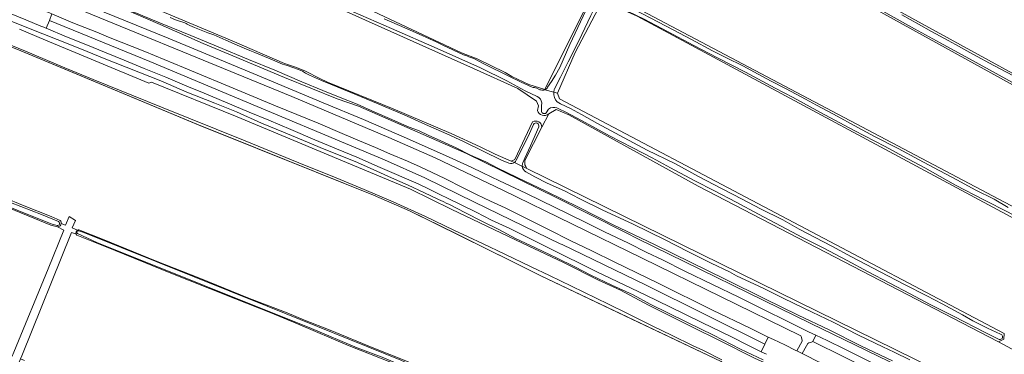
# Model space of a CAD drawing. Header units: metres. Extents: x 149984 to 156489, y 469398 to 478068.
# Tile 356 of 656: x 152446 to 152851, y 473107 to 473244. Entities that reach past the tile are written whole.
import ezdxf

# ---------------------------------------------------------------- set-up
doc = ezdxf.new("R2010")
doc.units = ezdxf.units.M
doc.header["$LTSCALE"] = 0.75
for name, color, linetype, lineweight in [('B-WE-GK-BESCHOEIING-G', 252, 'GK-BESCHOEIING-SO', 18), ('B-WE-GR-GRAS-GV', 252, 'Continuous', 13), ('B-WE-OG-TERREIN_ERF-GV', 252, 'Continuous', 18), ('B-WE-OG-TERREIN_OEVER-GV', 252, 'Continuous', 18), ('B-WE-OG-WATER-GV', 252, 'Continuous', 18), ('B-WE-OG-WATER_SLOOT-GV', 252, 'Continuous', 18), ('B-WE-OG-WEG-GV', 252, 'Continuous', 18), ('B-WE-VH-GESLOTENVERHARDING_ASFALT-GV', 252, 'Continuous', 18), ('B-WE-VH-GESLOTENVERHARDING_BETON-GV', 252, 'Continuous', 18)]:
    doc.layers.add(name, color=color, linetype=linetype, lineweight=lineweight)
doc.linetypes.add('GK-BESCHOEIING-SO', pattern='A,18,-3,[1,NLCS.SHX,S=0.6,R=0,X=0,Y=0],-3', length=24)

msp = doc.modelspace()

# ---------------------------------------------------------------- linework, layer by layer
at = {"layer": 'B-WE-GK-BESCHOEIING-G', "flags": 128}
msp.add_lwpolyline([(152242.726, 473311.329), (152278.641, 473297.508), (152300.284, 473289.179), (152330.599, 473277.177), (152363.538, 473264.135), (152409.901, 473245.779), (152446.733, 473231.174), (152468.787, 473221.985), (152519.095, 473201.023), (152543.369, 473191.262), (152591.663, 473171.879), (152606.481, 473165.484), (152649.017, 473144.529), (152660.296, 473138.966), (152697.994, 473121.026), (152734.701, 473103.558), (152737.664, 473100.75), (152742.032, 473099.814), (152748.964, 473096.06)], dxfattribs=at)
at = {"layer": 'B-WE-GR-GRAS-GV', "flags": 128}
for points in [[(152503.555, 473338.185), (152489.562, 473312.177), (152485.984, 473305.527), (152481.596, 473297.372), (152486.798, 473292.734), (152587.085, 473249.484), (152627.923, 473230.317), (152634.298, 473227.878), (152645.846, 473222.299), (152648.667, 473220.58), (152655.579, 473217.336), (152662.18, 473215.23), (152678.798, 473248.466)], [(152748.964, 473096.06), (152742.032, 473099.814), (152737.664, 473100.75), (152734.701, 473103.558), (152660.296, 473138.966), (152625.823, 473155.969), (152606.481, 473165.484), (152591.663, 473171.879), (152520.325, 473200.511), (152445.661, 473231.621), (152300.284, 473289.179), (152242.726, 473311.329), (152240.542, 473310.861), (152238.67, 473309.925), (152212.96, 473263.539)], [(152903.323, 473188.576), (152902.794, 473190.693), (152715.153, 473294.029), (152709.581, 473297.098), (152708.457, 473297.717), (152706.093, 473298.042), (152702.189, 473289.827), (152695.624, 473276.426), (152688.266, 473261.645), (152686.541, 473257.69)], [(152716.989, 473297.269), (152876.09, 473210.084), (152901.357, 473194.871), (152904.191, 473194.235), (152905.988, 473195.929), (152923.921, 473233.385), (152923.815, 473236.031), (152922.334, 473238.148), (152916.823, 473241.281), (152912.054, 473243.993)], [(152464.477, 473264.251), (152533.533, 473235.279), (152555.08, 473225.995), (152560.077, 473224.352), (152563.732, 473222.861), (152569.626, 473219.728), (152572.831, 473218.347), (152599.78, 473207.348), (152623.68, 473197.25), (152635.593, 473191.772), (152641.708, 473188.669), (152648.363, 473185.802), (152649.818, 473186.464), (152657.098, 473201.973)], [(152440.884, 473106.748), (152443.143, 473105.82), (152443.812, 473107.364), (152457.884, 473141.588), (152464.312, 473157.539), (152461.805, 473158.828), (152458.956, 473159.563), (152395.562, 473185.508), (152321.038, 473215.357), (152260.486, 473239.393), (152211.523, 473258.898), (152210.517, 473258.195)], [(152686.611, 473255.786), (152689.672, 473254.325), (152870.943, 473158.634), (152869.834, 473156.527), (152869.628, 473156.137), (152868.582, 473155.019), (152873.364, 473152.454)], [(152882.998, 473146.407), (152881.675, 473147.995), (152873.364, 473152.454), (152868.582, 473155.019), (152700.19, 473245.358), (152690.249, 473249.727), (152685.565, 473251.223), (152674.717, 473230.525), (152667.363, 473213.744), (152668.182, 473211.456), (152851.04, 473115.037), (152850.99, 473112.753), (152848.679, 473111.621), (152854.07, 473108.827)], [(152659.139, 473206.654), (152659.631, 473208.543), (152658.681, 473210.541), (152651.086, 473215.724), (152632.906, 473223.905), (152579.182, 473247.903)], [(152663.777, 473205.252), (152660.958, 473199.76), (152653.954, 473186.118)], [(152654.789, 473182.857), (152838.067, 473092.951), (152847.199, 473088.471), (152854.277, 473084.999), (152863.802, 473103.784), (152855.159, 473108.263), (152854.07, 473108.827), (152848.679, 473111.621), (152725.254, 473175.585), (152672.111, 473204.855), (152666.836, 473207.069), (152663.777, 473205.252)], [(152660.958, 473199.76), (152663.777, 473205.252)], [(152430.633, 473174.608), (152448.044, 473167.467), (152459.176, 473163.135), (152462.89, 473161.484)], [(152463.32, 473160.279), (152465.099, 473159.567), (152466.514, 473163.074), (152469.193, 473161.527), (152467.838, 473158.468), (152470.059, 473157.578)], [(152469.492, 473155.807), (152467.589, 473156.567), (152447.099, 473105.886), (152446.594, 473104.706), (152448.212, 473104.047)], [(152470.499, 473157.701), (152481.013, 473153.593), (152502.051, 473144.978), (152520.618, 473137.645), (152540.028, 473129.795), (152556.254, 473123.579), (152563.344, 473120.551), (152573.888, 473116.496), (152591.9, 473109.099), (152604.96, 473103.913), (152621.014, 473096.612), (152636.424, 473089.412), (152653.408, 473081.523), (152667.066, 473075.106), (152683.021, 473067.627), (152699.175, 473060.076), (152716.343, 473051.839), (152723.661, 473048.36)], [(152723.458, 473044.728), (152722.979, 473045.481), (152708.848, 473051.906), (152671.068, 473070.365), (152630.575, 473089.31), (152611.317, 473098.029), (152599.082, 473103.224), (152581.721, 473110.072), (152560.449, 473119.065), (152549.178, 473123.713), (152534.965, 473129.375), (152524.303, 473133.6), (152508.385, 473139.914), (152497.248, 473144.368), (152485.438, 473149.141), (152469.698, 473155.528)]]:
    msp.add_lwpolyline(points, dxfattribs=at)
at = {"layer": 'B-WE-GR-GRAS-GV'}
for points in [[(152663.777, 473205.252, -0.5314529), (152659.139, 473206.654)], [(152657.098, 473201.973, -0.5850513), (152660.958, 473199.76)], [(152653.954, 473186.118, 0.2234431), (152654.789, 473182.857)], [(152462.89, 473161.484, -0.2128812), (152463.32, 473160.279)], [(152470.059, 473157.578, -0.0892837), (152470.499, 473157.701)], [(152469.698, 473155.528, -0.06624), (152469.492, 473155.807)]]:
    msp.add_lwpolyline(points, format="xyb", dxfattribs=at)
at = {"layer": 'B-WE-OG-TERREIN_ERF-GV'}
for points in [[(152463.32, 473160.279, -0.3829617), (152461.805, 473158.828)], [(152469.492, 473155.807, -0.4288998), (152470.059, 473157.578)]]:
    msp.add_lwpolyline(points, format="xyb", dxfattribs=at)
at = {"layer": 'B-WE-OG-TERREIN_ERF-GV', "flags": 128}
for points in [[(152470.059, 473157.578), (152467.838, 473158.468), (152469.193, 473161.527), (152466.514, 473163.074), (152465.099, 473159.567), (152463.32, 473160.279)], [(152632.49, 472862.98), (152632.894, 472864.441), (152612.914, 472872.589), (152606.44, 472884.309), (152603.882, 472891.235), (152606.775, 472899.043), (152602.275, 472901.344), (152605.979, 472909.017), (152507.018, 472944.495), (152410.398, 472979.638), (152401.429, 472982.575), (152398.651, 472988.211), (152399.603, 472992.576), (152416.828, 473033.613), (152418.088, 473035.886), (152446.594, 473104.706), (152447.099, 473105.886), (152467.589, 473156.567), (152469.492, 473155.807)], [(152461.805, 473158.828), (152464.312, 473157.539), (152457.884, 473141.588), (152443.812, 473107.364)]]:
    msp.add_lwpolyline(points, dxfattribs=at)
at = {"layer": 'B-WE-OG-TERREIN_OEVER-GV', "flags": 128}
for points in [[(152240.989, 473312.132), (152242.726, 473311.329), (152300.284, 473289.179), (152445.661, 473231.621), (152520.325, 473200.511), (152591.663, 473171.879), (152606.481, 473165.484), (152625.823, 473155.969), (152660.296, 473138.966), (152734.701, 473103.558), (152737.664, 473100.75), (152742.032, 473099.814), (152748.964, 473096.06)], [(152751.99, 473104.28), (152742.67, 473108.66), (152731.5, 473114.42), (152720.51, 473119.71), (152705.51, 473127.09), (152698.52, 473130.97), (152689.69, 473134.92), (152681.14, 473139.1), (152674.46, 473142.47), (152666.93, 473146.19), (152658.33, 473150.31), (152650.14, 473154.16), (152643.32, 473157.82), (152636.23, 473161.21), (152629.49, 473164.59), (152622.69, 473168.17), (152621.9, 473168.5), (152620.43, 473169.23), (152618.39, 473170.14), (152612.48, 473172.99), (152605.98, 473175.96), (152599.11, 473178.99), (152593.06, 473181.7), (152585.07, 473185.23), (152578.07, 473188.13), (152571.49, 473190.79), (152564.56, 473193.67), (152554.65, 473197.74), (152545.71, 473201.45), (152535.34, 473206.04), (152526.48, 473209.71), (152514.98, 473214.23), (152504.31, 473218.78), (152481.02, 473227.95), (152471.64, 473231.87), (152461.63, 473235.83), (152455.72, 473238.07), (152305.72, 473297.96)], [(152662.239, 473215.2), (152662.174, 473215.219), (152662.18, 473215.23), (152655.579, 473217.336), (152648.667, 473220.58), (152645.846, 473222.299), (152634.298, 473227.878), (152627.923, 473230.317), (152587.085, 473249.484), (152486.798, 473292.734), (152481.596, 473297.372), (152480.904, 473296.281)], [(152715.153, 473294.029), (152902.794, 473190.693), (152903.323, 473188.576), (152903.756, 473189.771)], [(152903.16, 473190.725), (152896.222, 473194.953), (152891.87, 473197.357), (152884.55, 473201.202), (152873.657, 473207.288), (152865.387, 473212.079), (152855.723, 473217.493), (152844.981, 473223.313), (152836.565, 473227.981), (152824.772, 473234.473), (152814.153, 473240.195), (152804.538, 473245.475), (152794.607, 473251.113), (152784.359, 473256.721), (152772.431, 473263.425), (152756.068, 473272.417), (152745.789, 473278.158), (152733.941, 473284.516), (152722.081, 473291.025), (152715.795, 473294.41)], [(152905.438, 473194.411), (152905.988, 473195.929), (152904.191, 473194.235), (152901.357, 473194.871), (152876.09, 473210.084), (152716.989, 473297.269)], [(152478.878, 473293.086), (152478.047, 473291.776), (152478.314, 473290.979), (152537.458, 473265.811), (152579.182, 473247.903), (152632.906, 473223.905), (152651.086, 473215.724), (152658.681, 473210.541), (152659.631, 473208.543), (152659.139, 473206.654)], [(152649.645, 473185.233), (152648.363, 473185.802), (152641.708, 473188.669), (152635.593, 473191.772), (152623.68, 473197.25), (152599.78, 473207.348), (152572.831, 473218.347), (152569.626, 473219.728), (152563.732, 473222.861), (152560.077, 473224.352), (152555.08, 473225.995), (152533.533, 473235.279), (152464.477, 473264.251), (152464.08, 473265.839), (152475.403, 473286.946)], [(152461.608, 473159.38), (152459.605, 473159.957), (152447.499, 473164.761), (152420.325, 473175.81), (152404.824, 473182.028), (152386.799, 473189.5), (152367.635, 473197.461), (152340.033, 473208.267), (152325.201, 473214.209), (152295.601, 473225.958), (152272.394, 473235.394), (152259.019, 473240.333), (152241.633, 473247.342), (152221.998, 473255.435), (152214.646, 473258.274), (152211.21, 473259.726), (152210.517, 473258.195), (152211.523, 473258.898), (152260.486, 473239.393), (152321.038, 473215.357), (152395.562, 473185.508), (152458.956, 473159.563), (152461.805, 473158.828)], [(152458.652, 473260.225), (152486.84, 473249.289), (152503.949, 473242.015), (152521.725, 473234.201), (152533.857, 473229.118), (152555.103, 473220.164), (152576.717, 473211.472), (152585.582, 473208.487), (152629.979, 473188.941), (152667.09, 473170.792), (152695.587, 473156.367), (152700.43, 473154.01), (152771.54, 473119.14), (152835.74, 473088.1)], [(152684.944, 473251.601), (152685.565, 473251.223), (152690.249, 473249.727), (152700.19, 473245.358), (152868.582, 473155.019), (152869.628, 473156.137), (152869.834, 473156.527), (152870.943, 473158.634), (152689.672, 473254.325), (152686.611, 473255.786), (152685.503, 473256.314)], [(152686.131, 473255.034), (152688.68, 473253.544), (152698.348, 473248.407), (152705.795, 473244.615), (152714.967, 473239.755), (152722.539, 473235.751), (152731.171, 473231.094), (152736.91, 473228.261), (152743.561, 473224.949), (152749.839, 473221.596), (152755.25, 473218.734), (152761.442, 473215.567), (152769.372, 473211.345), (152773.899, 473208.853), (152780.924, 473205.082), (152790.936, 473199.639), (152798.067, 473195.815), (152807.487, 473190.998), (152816.126, 473186.355), (152821.953, 473183.194), (152831.847, 473178.021), (152839.157, 473174.098), (152846.94, 473170.197), (152852.753, 473166.883)], [(152663.321, 473216.17), (152664.927, 473218.593), (152666.551, 473221.137), (152668.409, 473224.357), (152672.466, 473233.691), (152676.812, 473243.02), (152679.998, 473249.749)], [(152665.845, 473214.175), (152667.363, 473213.744), (152674.717, 473230.525), (152685.565, 473251.223), (152684.944, 473251.601)], [(152683.446, 473250.361), (152681.027, 473245.702), (152676.161, 473235.305), (152671.803, 473226.631), (152668.643, 473220.33), (152666.195, 473215.576)], [(152868.363, 473156.252), (152863.339, 473158.903), (152852.976, 473164.783), (152842.696, 473169.904), (152831.034, 473175.992), (152818.466, 473183.092), (152809.361, 473187.96), (152802.146, 473191.804), (152789.404, 473198.422), (152775.515, 473205.833), (152764.24, 473212.039), (152756.887, 473215.795), (152744.692, 473222.429), (152733.221, 473228.262), (152723.409, 473233.281), (152712.682, 473239.072), (152703.051, 473244.18), (152692.741, 473249.045), (152688.105, 473251.37)], [(152805.123, 473103.827), (152792.171, 473110.07), (152779.149, 473116.53), (152766.372, 473122.676), (152752.692, 473129.351), (152736.305, 473137.377), (152722.289, 473144.296), (152707.259, 473151.625), (152690.228, 473159.719), (152675.96, 473167.015), (152662.574, 473173.474), (152650.742, 473179.126), (152642.618, 473183.163), (152637.862, 473185.618), (152631.652, 473188.364), (152625.759, 473191.258), (152619.389, 473194.204), (152614.25, 473196.506), (152610.451, 473198.279), (152605.731, 473200.098), (152599.271, 473202.91), (152592.222, 473206.018), (152584.99, 473209.186), (152577.977, 473211.981), (152570.906, 473214.875), (152562.213, 473218.467), (152551.145, 473223.201), (152540.249, 473227.539), (152527.891, 473232.726), (152516.637, 473237.373), (152504.751, 473242.269), (152491.29, 473247.799)], [(152659.062, 473212.35), (152654.126, 473214.765), (152646.576, 473218.762), (152635.705, 473224.129), (152617.949, 473232.045), (152599.054, 473240.322), (152583.315, 473247.177)], [(152678.798, 473248.466), (152662.18, 473215.23), (152662.174, 473215.219), (152662.239, 473215.2)], [(152809.045, 473245.885), (152815.819, 473242.1), (152821.18, 473239.145), (152828.01, 473235.331), (152831.087, 473233.683), (152838.238, 473229.796), (152846.818, 473225.06), (152854.959, 473220.862)], [(152508.167, 473244.863), (152510.303, 473243.87), (152514.071, 473242.627), (152514.669, 473242.332), (152515.121, 473242.129), (152515.619, 473241.853), (152516.218, 473241.491), (152518.077, 473240.664), (152523.603, 473238.597), (152526.027, 473237.678), (152530.992, 473235.513), (152535.7, 473233.421), (152538.556, 473232.212), (152540.799, 473231.27), (152542.902, 473230.437), (152548.566, 473228.117), (152552.063, 473226.639), (152554.303, 473225.673), (152556.266, 473225.056), (152558.556, 473224.334), (152560.936, 473223.509), (152562.454, 473222.761), (152563.819, 473221.923), (152565.401, 473221.109), (152570.299, 473219.017), (152577.01, 473216.265), (152584.679, 473213.129), (152592.992, 473209.656), (152601.708, 473206.018), (152605.6, 473204.298), (152613.147, 473200.91), (152621.881, 473197.102), (152628.686, 473193.913), (152636.805, 473189.956), (152644.333, 473186.253), (152647.439, 473184.971)], [(152596.097, 473244.284), (152607.822, 473239.153), (152617.496, 473234.858), (152620.164, 473233.499), (152628.691, 473229.528), (152630.059, 473229.121), (152630.955, 473228.744), (152632.946, 473227.998), (152637.369, 473225.63), (152647.409, 473220.791)], [(152734.925, 473104.243), (152727.477, 473108.09), (152722.901, 473110.22), (152714.606, 473114.265), (152706.317, 473118.189), (152696.196, 473123.237), (152688.383, 473127.154), (152673.134, 473134.547), (152664.095, 473138.913), (152656.547, 473142.498), (152645.669, 473147.626), (152636.556, 473152.02), (152624.735, 473157.529), (152613.04, 473163.103), (152599.868, 473169.212), (152587.829, 473174.213), (152574.666, 473179.631), (152564.058, 473183.94), (152538.258, 473194.471), (152504.476, 473208.082), (152476.455, 473219.436), (152464.843, 473224.216), (152448.666, 473230.964), (152430.406, 473238.383)], [(152446.178, 473239.98), (152456.875, 473235.468), (152499.371, 473217.931), (152500.426, 473218.258), (152535.719, 473204.105), (152580.653, 473185.258), (152606.922, 473174.379), (152623.622, 473166.193), (152653.02, 473152.112), (152669.866, 473144.217), (152684.201, 473136.94), (152693.225, 473132.829), (152704.758, 473126.68), (152723.132, 473117.511), (152733.793, 473112.308), (152748.455, 473104.959)], [(152647.409, 473220.791), (152652.438, 473218.313), (152656.975, 473216.168), (152657.391, 473216.14), (152657.593, 473216.141), (152657.911, 473216.141), (152658.361, 473216.021), (152658.835, 473215.849), (152660.096, 473215.193), (152660.535, 473215.067)], [(152663.777, 473205.252), (152666.836, 473207.069), (152672.111, 473204.855), (152725.254, 473175.585), (152848.679, 473111.621), (152850.99, 473112.753), (152851.04, 473115.037), (152668.182, 473211.456), (152667.363, 473213.744), (152665.845, 473214.175)], [(152660.76, 473206.475), (152660.837, 473208.496), (152660.892, 473209.83)], [(152667.271, 473210.144), (152668.593, 473209.439), (152672.747, 473207.42), (152677.275, 473204.95), (152683.774, 473201.287), (152694.837, 473195.416), (152704.198, 473190.418), (152715.611, 473184.891), (152725.389, 473179.521), (152735.136, 473174.544), (152743.366, 473170.214), (152750.89, 473166.334), (152759.988, 473161.699), (152766.721, 473157.964), (152780.178, 473150.946), (152788.335, 473146.594), (152800.084, 473140.426), (152810.146, 473135.18), (152819.222, 473130.502), (152825.509, 473127.232), (152833.87, 473122.735), (152838.179, 473120.235), (152844.276, 473117.33), (152849.606, 473114.864)], [(152663.629, 473207.174), (152662.714, 473205.647)], [(152848.774, 473112.754), (152843.517, 473115.318), (152830.302, 473122.255), (152820.434, 473127.172), (152812.411, 473131.382), (152804.104, 473135.776), (152795.149, 473140.452), (152786.529, 473145.088), (152776.638, 473150.213), (152768.135, 473154.543), (152759.423, 473159.174), (152750.053, 473164.097), (152740.815, 473168.963), (152731.964, 473173.709), (152723.849, 473177.786), (152713.888, 473183.124), (152706.309, 473187.156), (152698.407, 473191.343), (152688.799, 473196.295), (152677.249, 473202.513), (152670.803, 473206.011), (152667.953, 473207.391)], [(152657.098, 473201.973), (152649.818, 473186.464), (152648.363, 473185.802)], [(152650.452, 473186.222), (152655.261, 473195.924), (152657.466, 473200.951)], [(152659.669, 473199.96), (152656.256, 473192.182), (152654.005, 473187.024), (152653.141, 473185.156)], [(152653.954, 473186.118), (152660.958, 473199.76)], [(152648.363, 473185.802), (152649.645, 473185.233)], [(152838.067, 473092.951), (152654.789, 473182.857), (152652.893, 473183.787)], [(152652.893, 473183.787), (152654.789, 473182.857)], [(152654.393, 473181.412), (152658.102, 473179.372), (152663.105, 473176.824), (152670.2, 473173.665), (152676.638, 473170.421), (152685.804, 473165.819), (152698.476, 473159.925), (152711.645, 473153.577), (152721.042, 473148.746), (152730.552, 473143.956), (152738.067, 473140.456), (152741.027, 473138.749), (152743.112, 473137.768), (152748.059, 473135.549), (152752.496, 473133.445), (152759.954, 473129.769), (152764.677, 473127.354), (152772.129, 473123.832), (152780.721, 473119.698), (152791.21, 473114.463), (152801.146, 473109.647), (152805.832, 473107.398), (152812.248, 473104.301)], [(152462.89, 473161.484), (152459.176, 473163.135), (152448.044, 473167.467), (152430.633, 473174.608)], [(152437.197, 473170.933), (152442.399, 473168.93), (152455.188, 473163.929), (152462.225, 473161.06)], [(152595.916, 473105.12), (152585.054, 473109.181), (152566.191, 473117.191), (152477.971, 473152.421), (152469.958, 473156.101)], [(152470.496, 473157.225), (152472.627, 473156.548), (152547.987, 473126.332), (152602.894, 473104.182), (152661.388, 473077.353), (152722.69, 473048.339), (152723.635, 473047.895)], [(152723.635, 473047.895), (152723.661, 473048.36), (152716.343, 473051.839), (152699.175, 473060.076), (152683.021, 473067.627), (152667.066, 473075.106), (152653.408, 473081.523), (152636.424, 473089.412), (152621.014, 473096.612), (152604.96, 473103.913), (152591.9, 473109.099), (152573.888, 473116.496), (152563.344, 473120.551), (152556.254, 473123.579), (152540.028, 473129.795), (152520.618, 473137.645), (152502.051, 473144.978), (152481.013, 473153.593), (152470.499, 473157.701)], [(152469.698, 473155.528), (152485.438, 473149.141), (152497.248, 473144.368), (152508.385, 473139.914), (152524.303, 473133.6), (152534.965, 473129.375), (152549.178, 473123.713), (152560.449, 473119.065), (152581.721, 473110.072), (152599.082, 473103.224)]]:
    msp.add_lwpolyline(points, dxfattribs=at)
at = {"layer": 'B-WE-OG-TERREIN_OEVER-GV'}
for points in [[(152660.535, 473215.067, 0.1787283), (152662.239, 473215.2)], [(152662.239, 473215.2, 0.1508903), (152663.321, 473216.17)], [(152665.845, 473214.175, 0.2236028), (152667.271, 473210.144)], [(152666.195, 473215.576, 0.0720536), (152665.845, 473214.175)], [(152660.892, 473209.83, 0.2777149), (152659.062, 473212.35)], [(152659.139, 473206.654, 0.5314529), (152663.777, 473205.252)], [(152662.714, 473205.647, -0.5968428), (152660.76, 473206.475)], [(152664.534, 473207.684, 0.1403872), (152663.629, 473207.174)], [(152667.953, 473207.391, 0.1758696), (152664.534, 473207.684)], [(152660.958, 473199.76, 0.5850513), (152657.098, 473201.973)], [(152657.466, 473200.951, -0.9011325), (152659.669, 473199.96)], [(152647.439, 473184.971, 0.2517212), (152649.645, 473185.233)], [(152649.645, 473185.233, 0.1386805), (152650.452, 473186.222)], [(152653.141, 473185.156, 0.1206081), (152652.893, 473183.787)], [(152654.789, 473182.857, -0.2234431), (152653.954, 473186.118)], [(152652.893, 473183.787, 0.2561901), (152654.393, 473181.412)], [(152462.225, 473161.06, -0.7867532), (152461.608, 473159.38)], [(152461.805, 473158.828, 0.3829617), (152463.32, 473160.279)], [(152463.32, 473160.279, 0.2128812), (152462.89, 473161.484)], [(152470.059, 473157.578, 0.4288998), (152469.492, 473155.807)], [(152469.958, 473156.101, -0.8916632), (152470.496, 473157.225)], [(152470.499, 473157.701, 0.0892837), (152470.059, 473157.578)], [(152469.492, 473155.807, 0.06624), (152469.698, 473155.528)], [(152849.606, 473114.864, -1.1079011), (152848.774, 473112.754)]]:
    msp.add_lwpolyline(points, format="xyb", dxfattribs=at)
at = {"layer": 'B-WE-OG-WATER-GV', "flags": 128}
for points in [[(152430.406, 473238.383), (152448.666, 473230.964), (152464.843, 473224.216), (152476.455, 473219.436), (152504.476, 473208.082), (152538.258, 473194.471), (152564.058, 473183.94), (152574.666, 473179.631), (152587.829, 473174.213), (152599.868, 473169.212), (152613.04, 473163.103), (152624.735, 473157.529), (152636.556, 473152.02), (152645.669, 473147.626), (152656.547, 473142.498), (152664.095, 473138.913), (152673.134, 473134.547), (152688.383, 473127.154), (152696.196, 473123.237), (152706.317, 473118.189), (152714.606, 473114.265), (152722.901, 473110.22), (152727.477, 473108.09), (152734.925, 473104.243)], [(152750.513, 473095.264), (152753.925, 473093.566), (152755.235, 473093.93), (152756.97, 473095.31), (152758.38, 473097.85), (152758.399, 473098.404), (152753.585, 473102.594), (152748.455, 473104.959), (152733.793, 473112.308), (152723.132, 473117.511), (152704.758, 473126.68), (152693.225, 473132.829), (152684.201, 473136.94), (152669.866, 473144.217), (152653.02, 473152.112), (152623.622, 473166.193), (152606.922, 473174.379), (152580.653, 473185.258), (152535.719, 473204.105), (152500.426, 473218.258), (152499.371, 473217.931), (152456.875, 473235.468), (152446.178, 473239.98)]]:
    msp.add_lwpolyline(points, dxfattribs=at)
at = {"layer": 'B-WE-OG-WATER_SLOOT-GV', "flags": 128}
for points in [[(152715.795, 473294.41), (152722.081, 473291.025), (152733.941, 473284.516), (152745.789, 473278.158), (152756.068, 473272.417), (152772.431, 473263.425), (152784.359, 473256.721), (152794.607, 473251.113), (152804.538, 473245.475), (152814.153, 473240.195), (152824.772, 473234.473), (152836.565, 473227.981), (152844.981, 473223.313), (152855.723, 473217.493), (152865.387, 473212.079), (152873.657, 473207.288), (152884.55, 473201.202), (152891.87, 473197.357), (152896.222, 473194.953), (152903.16, 473190.725)], [(152852.753, 473166.883), (152846.94, 473170.197), (152839.157, 473174.098), (152831.847, 473178.021), (152821.953, 473183.194), (152816.126, 473186.355), (152807.487, 473190.998), (152798.067, 473195.815), (152790.936, 473199.639), (152780.924, 473205.082), (152773.899, 473208.853), (152769.372, 473211.345), (152761.442, 473215.567), (152755.25, 473218.734), (152749.839, 473221.596), (152743.561, 473224.949), (152736.91, 473228.261), (152731.171, 473231.094), (152722.539, 473235.751), (152714.967, 473239.755), (152705.795, 473244.615), (152698.348, 473248.407), (152688.68, 473253.544), (152686.131, 473255.034)], [(152679.998, 473249.749), (152676.812, 473243.02), (152672.466, 473233.691), (152668.409, 473224.357), (152666.551, 473221.137), (152664.927, 473218.593), (152663.321, 473216.17)], [(152666.195, 473215.576), (152668.643, 473220.33), (152671.803, 473226.631), (152676.161, 473235.305), (152681.027, 473245.702), (152683.446, 473250.361)], [(152688.105, 473251.37), (152692.741, 473249.045), (152703.051, 473244.18), (152712.682, 473239.072), (152723.409, 473233.281), (152733.221, 473228.262), (152744.692, 473222.429), (152756.887, 473215.795), (152764.24, 473212.039), (152775.515, 473205.833), (152789.404, 473198.422), (152802.146, 473191.804), (152809.361, 473187.96), (152818.466, 473183.092), (152831.034, 473175.992), (152842.696, 473169.904), (152852.976, 473164.783), (152863.339, 473158.903), (152868.363, 473156.252)], [(152491.29, 473247.799), (152504.751, 473242.269), (152516.637, 473237.373), (152527.891, 473232.726), (152540.249, 473227.539), (152551.145, 473223.201), (152562.213, 473218.467), (152570.906, 473214.875), (152577.977, 473211.981), (152584.99, 473209.186), (152592.222, 473206.018), (152599.271, 473202.91), (152605.731, 473200.098), (152610.451, 473198.279), (152614.25, 473196.506), (152619.389, 473194.204), (152625.759, 473191.258), (152631.652, 473188.364), (152637.862, 473185.618), (152642.618, 473183.163), (152650.742, 473179.126), (152662.574, 473173.474), (152675.96, 473167.015), (152690.228, 473159.719), (152707.259, 473151.625), (152722.289, 473144.296), (152736.305, 473137.377), (152752.692, 473129.351), (152766.372, 473122.676), (152779.149, 473116.53), (152792.171, 473110.07), (152805.123, 473103.827)], [(152583.315, 473247.177), (152599.054, 473240.322), (152617.949, 473232.045), (152635.705, 473224.129), (152646.576, 473218.762), (152654.126, 473214.765), (152659.062, 473212.35)], [(152854.959, 473220.862), (152846.818, 473225.06), (152838.238, 473229.796), (152831.087, 473233.683), (152828.01, 473235.331), (152821.18, 473239.145), (152815.819, 473242.1), (152809.045, 473245.885)], [(152647.439, 473184.971), (152644.333, 473186.253), (152636.805, 473189.956), (152628.686, 473193.913), (152621.881, 473197.102), (152613.147, 473200.91), (152605.6, 473204.298), (152601.708, 473206.018), (152592.992, 473209.656), (152584.679, 473213.129), (152577.01, 473216.265), (152570.299, 473219.017), (152565.401, 473221.109), (152563.819, 473221.923), (152562.454, 473222.761), (152560.936, 473223.509), (152558.556, 473224.334), (152556.266, 473225.056), (152554.303, 473225.673), (152552.063, 473226.639), (152548.566, 473228.117), (152542.902, 473230.437), (152540.799, 473231.27), (152538.556, 473232.212), (152535.7, 473233.421), (152530.992, 473235.513), (152526.027, 473237.678), (152523.603, 473238.597), (152518.077, 473240.664), (152516.218, 473241.491), (152515.619, 473241.853), (152515.121, 473242.129), (152514.669, 473242.332), (152514.071, 473242.627), (152510.303, 473243.87), (152508.167, 473244.863)], [(152660.535, 473215.067), (152660.096, 473215.193), (152658.835, 473215.849), (152658.361, 473216.021), (152657.911, 473216.141), (152657.593, 473216.141), (152657.391, 473216.14), (152656.975, 473216.168), (152652.438, 473218.313), (152647.409, 473220.791), (152637.369, 473225.63), (152632.946, 473227.998), (152630.955, 473228.744), (152630.059, 473229.121), (152628.691, 473229.528), (152620.164, 473233.499), (152617.496, 473234.858), (152607.822, 473239.153), (152596.097, 473244.284)], [(152662.239, 473215.2), (152665.845, 473214.175)], [(152665.845, 473214.175), (152662.239, 473215.2)], [(152660.892, 473209.83), (152660.837, 473208.496), (152660.76, 473206.475)], [(152849.606, 473114.864), (152844.276, 473117.33), (152838.179, 473120.235), (152833.87, 473122.735), (152825.509, 473127.232), (152819.222, 473130.502), (152810.146, 473135.18), (152800.084, 473140.426), (152788.335, 473146.594), (152780.178, 473150.946), (152766.721, 473157.964), (152759.988, 473161.699), (152750.89, 473166.334), (152743.366, 473170.214), (152735.136, 473174.544), (152725.389, 473179.521), (152715.611, 473184.891), (152704.198, 473190.418), (152694.837, 473195.416), (152683.774, 473201.287), (152677.275, 473204.95), (152672.747, 473207.42), (152668.593, 473209.439), (152667.271, 473210.144)], [(152662.714, 473205.647), (152663.629, 473207.174)], [(152667.953, 473207.391), (152670.803, 473206.011), (152677.249, 473202.513), (152688.799, 473196.295), (152698.407, 473191.343), (152706.309, 473187.156), (152713.888, 473183.124), (152723.849, 473177.786), (152731.964, 473173.709), (152740.815, 473168.963), (152750.053, 473164.097), (152759.423, 473159.174), (152768.135, 473154.543), (152776.638, 473150.213), (152786.529, 473145.088), (152795.149, 473140.452), (152804.104, 473135.776), (152812.411, 473131.382), (152820.434, 473127.172), (152830.302, 473122.255), (152843.517, 473115.318), (152848.774, 473112.754)], [(152657.466, 473200.951), (152655.261, 473195.924), (152650.452, 473186.222)], [(152653.141, 473185.156), (152654.005, 473187.024), (152656.256, 473192.182), (152659.669, 473199.96)], [(152649.645, 473185.233), (152652.785, 473183.84)], [(152652.893, 473183.787), (152652.785, 473183.84), (152649.645, 473185.233)], [(152652.785, 473183.84), (152652.893, 473183.787)], [(152812.248, 473104.301), (152805.832, 473107.398), (152801.146, 473109.647), (152791.21, 473114.463), (152780.721, 473119.698), (152772.129, 473123.832), (152764.677, 473127.354), (152759.954, 473129.769), (152752.496, 473133.445), (152748.059, 473135.549), (152743.112, 473137.768), (152741.027, 473138.749), (152738.067, 473140.456), (152730.552, 473143.956), (152721.042, 473148.746), (152711.645, 473153.577), (152698.476, 473159.925), (152685.804, 473165.819), (152676.638, 473170.421), (152670.2, 473173.665), (152663.105, 473176.824), (152658.102, 473179.372), (152654.393, 473181.412)], [(152420.325, 473175.81), (152447.499, 473164.761), (152459.605, 473159.957), (152461.608, 473159.38)], [(152462.225, 473161.06), (152455.188, 473163.929), (152442.399, 473168.93)], [(152469.958, 473156.101), (152477.971, 473152.421), (152566.191, 473117.191), (152585.054, 473109.181), (152595.916, 473105.12), (152612.781, 473097.901), (152627.323, 473091.387), (152637.777, 473086.507), (152653.787, 473078.93), (152671.007, 473070.853), (152684.69, 473064.478), (152696.201, 473059.067), (152707.972, 473053.595), (152718.872, 473047.832), (152723.499, 473045.46), (152723.635, 473047.895)], [(152723.635, 473047.895), (152722.69, 473048.339), (152661.388, 473077.353), (152602.894, 473104.182), (152547.987, 473126.332), (152472.627, 473156.548), (152470.496, 473157.225)]]:
    msp.add_lwpolyline(points, dxfattribs=at)
at = {"layer": 'B-WE-OG-WATER_SLOOT-GV'}
for points in [[(152662.239, 473215.2, -0.1787283), (152660.535, 473215.067)], [(152663.321, 473216.17, -0.1508903), (152662.239, 473215.2)], [(152667.271, 473210.144, -0.2236028), (152665.845, 473214.175)], [(152665.845, 473214.175, -0.0720536), (152666.195, 473215.576)], [(152659.062, 473212.35, -0.2777149), (152660.892, 473209.83)], [(152660.76, 473206.475, 0.5968428), (152662.714, 473205.647)], [(152663.629, 473207.174, -0.1403872), (152664.534, 473207.684)], [(152664.534, 473207.684, -0.1758696), (152667.953, 473207.391)], [(152659.669, 473199.96, 0.9011325), (152657.466, 473200.951)], [(152649.645, 473185.233, -0.2517212), (152647.439, 473184.971)], [(152650.452, 473186.222, -0.1386805), (152649.645, 473185.233)], [(152652.893, 473183.787, -0.1206081), (152653.141, 473185.156)], [(152654.393, 473181.412, -0.2561901), (152652.893, 473183.787)], [(152461.608, 473159.38, 0.7867532), (152462.225, 473161.06)], [(152470.496, 473157.225, 0.8916632), (152469.958, 473156.101)], [(152848.774, 473112.754, 1.1079011), (152849.606, 473114.864)]]:
    msp.add_lwpolyline(points, format="xyb", dxfattribs=at)
at = {"layer": 'B-WE-OG-WEG-GV', "flags": 128}
for points in [[(152305.72, 473297.96), (152455.72, 473238.07), (152461.63, 473235.83), (152471.64, 473231.87), (152481.02, 473227.95), (152504.31, 473218.78), (152514.98, 473214.23), (152526.48, 473209.71), (152535.34, 473206.04), (152545.71, 473201.45), (152554.65, 473197.74), (152564.56, 473193.67), (152571.49, 473190.79), (152578.07, 473188.13), (152585.07, 473185.23), (152593.06, 473181.7), (152599.11, 473178.99), (152605.98, 473175.96), (152612.48, 473172.99), (152618.39, 473170.14), (152620.43, 473169.23), (152621.9, 473168.5), (152622.69, 473168.17), (152629.49, 473164.59), (152636.23, 473161.21), (152643.32, 473157.82), (152650.14, 473154.16), (152658.33, 473150.31), (152666.93, 473146.19), (152674.46, 473142.47), (152681.14, 473139.1), (152689.69, 473134.92), (152698.52, 473130.97), (152705.51, 473127.09), (152720.51, 473119.71), (152731.5, 473114.42), (152742.67, 473108.66), (152751.99, 473104.28)], [(152453.89, 473258.04), (152507.22, 473236.33), (152543.93, 473221.14), (152571.03, 473209.8), (152587.58, 473202.89), (152604.39, 473195.72), (152621.38, 473188.19), (152631.902, 473183.36), (152636.74, 473181.061), (152643.534, 473177.815), (152654.375, 473172.685), (152660.825, 473169.554), (152671.49, 473164.352), (152679.636, 473160.398), (152686.67, 473156.86), (152696.543, 473152.147), (152704.107, 473148.308), (152710.61, 473145.27), (152719.745, 473140.744), (152731.085, 473135.157), (152741.947, 473129.976), (152751.54, 473125.169), (152762.693, 473119.811), (152770.652, 473115.826), (152773.664, 473114.408), (152778.341, 473112.206), (152785.551, 473108.606), (152795.102, 473103.872)], [(152459.454, 473246.286), (152468.108, 473242.699), (152477.876, 473238.767), (152482.738, 473236.818), (152497.622, 473230.837), (152513.548, 473224.259), (152537.24, 473214.44), (152551.46, 473208.54), (152568.94, 473201.39), (152578.81, 473197.23), (152585.96, 473194.23), (152592.59, 473191.48), (152598.45, 473188.9), (152605.73, 473185.89), (152610.92, 473183.53), (152615.87, 473181.22), (152621.05, 473178.69), (152628.57, 473174.89), (152634.08, 473172.17), (152639.88, 473169.43), (152645.92, 473166.67), (152651.83, 473163.66), (152657.89, 473160.68), (152664.01, 473157.62), (152672.63, 473153.32), (152681.53, 473148.98), (152691.03, 473144.31), (152699.74, 473140.17), (152709.12, 473135.6), (152731.14, 473124.72), (152746.56, 473117.23), (152754.084, 473113.639), (152756.212, 473112.623), (152760.87, 473110.4), (152765.355, 473108.174), (152765.876, 473107.915), (152768.041, 473112.003), (152768.029, 473112.367), (152767.929, 473112.787), (152767.708, 473113.439), (152767.592, 473113.793), (152767.421, 473114.07), (152767.21, 473114.25), (152702.2, 473146.01), (152644.94, 473173.95), (152617.14, 473187.2), (152598.03, 473195.62), (152558.18, 473212.36), (152451.019, 473256.341)], [(152753.338, 473106.55), (152751.194, 473107.596), (152745.61, 473110.32), (152738.89, 473113.7), (152726.75, 473119.64), (152713.55, 473126), (152703.76, 473130.8), (152683.32, 473140.57), (152664.3, 473149.93), (152647.73, 473158.14), (152640.26, 473161.66), (152633.9, 473164.87), (152621.9, 473170.81), (152619.53, 473171.92), (152614.39, 473174.49), (152610.02, 473176.58), (152594.51, 473183.27), (152584.85, 473187.5), (152576.46, 473190.94), (152567.58, 473194.65), (152557.73, 473198.88), (152548.64, 473202.73), (152540.64, 473205.92), (152522.09, 473213.71), (152515, 473216.6), (152506.36, 473220.31), (152497.47, 473223.87), (152489.14, 473227.33), (152481.76, 473230.31), (152473.39, 473233.77), (152465.45, 473236.94), (152457.157, 473240.387), (152456.74, 473240.56), (152456.093, 473240.825), (152454.933, 473241.3), (152448.71, 473243.85), (152435.92, 473249.05)], [(152835.74, 473088.1), (152771.54, 473119.14), (152700.43, 473154.01), (152695.587, 473156.367), (152667.09, 473170.792), (152629.979, 473188.941), (152585.582, 473208.487), (152576.717, 473211.472), (152555.103, 473220.164), (152533.857, 473229.118), (152521.725, 473234.201), (152503.949, 473242.015), (152486.84, 473249.289)], [(152772.365, 473111.754), (152771.832, 473111.583), (152771.365, 473111.447), (152770.74, 473111.232), (152770.292, 473110.984), (152769.716, 473110.044), (152768.06, 473106.832), (152768.32, 473106.703), (152769.584, 473106.076), (152774.21, 473103.78), (152777.182, 473102.344), (152779.298, 473101.321), (152789.17, 473096.55), (152815.05, 473083.74), (152830.602, 473076.183), (152830.72, 473076.41)], [(152834.83, 473077.71), (152836.192, 473080.327), (152772.365, 473111.754)]]:
    msp.add_lwpolyline(points, dxfattribs=at)
at = {"layer": 'B-WE-VH-GESLOTENVERHARDING_ASFALT-GV', "flags": 128}
for points in [[(152435.92, 473249.05), (152448.71, 473243.85), (152454.933, 473241.3), (152456.093, 473240.825), (152456.74, 473240.56), (152457.157, 473240.387), (152458.422, 473243.635), (152459.454, 473246.286), (152458.705, 473246.597), (152454.142, 473248.502), (152453.279, 473249.211), (152452.802, 473249.886), (152452.049, 473251.093), (152451.418, 473252.234), (152450.964, 473253.452), (152450.727, 473254.371), (152450.953, 473256.088), (152451.019, 473256.341), (152450.86, 473256.41), (152446.65, 473258.137), (152446.296, 473258.294), (152446.14, 473258.025)], [(152769.584, 473106.076), (152768.32, 473106.703), (152768.06, 473106.832), (152765.876, 473107.915), (152765.355, 473108.174), (152760.87, 473110.4), (152756.212, 473112.623), (152754.084, 473113.639), (152752.662, 473110.666), (152751.194, 473107.596), (152753.338, 473106.55)]]:
    msp.add_lwpolyline(points, dxfattribs=at)
for points in [[(152537.24, 473214.44), (152513.548, 473224.259), (152497.622, 473230.837), (152482.738, 473236.818), (152477.876, 473238.767), (152468.108, 473242.699), (152459.454, 473246.286), (152458.422, 473243.635), (152499.72, 473226.747), (152529.448, 473214.273), (152596.285, 473186.364), (152612.813, 473178.958), (152633.187, 473169.057), (152668.529, 473151.905), (152669.257, 473151.671), (152703.559, 473135.066), (152752.662, 473110.666), (152754.084, 473113.639), (152746.56, 473117.23), (152731.14, 473124.72), (152709.12, 473135.6), (152699.74, 473140.17), (152691.03, 473144.31), (152681.53, 473148.98), (152672.63, 473153.32), (152664.01, 473157.62), (152657.89, 473160.68), (152651.83, 473163.66), (152645.92, 473166.67), (152639.88, 473169.43), (152634.08, 473172.17), (152628.57, 473174.89), (152621.05, 473178.69), (152615.87, 473181.22), (152610.92, 473183.53), (152605.73, 473185.89), (152598.45, 473188.9), (152592.59, 473191.48), (152585.96, 473194.23), (152578.81, 473197.23), (152568.94, 473201.39), (152551.46, 473208.54)], [(152457.157, 473240.387), (152465.45, 473236.94), (152473.39, 473233.77), (152481.76, 473230.31), (152489.14, 473227.33), (152497.47, 473223.87), (152506.36, 473220.31), (152515, 473216.6), (152522.09, 473213.71), (152540.64, 473205.92), (152548.64, 473202.73), (152557.73, 473198.88), (152567.58, 473194.65), (152576.46, 473190.94), (152584.85, 473187.5), (152594.51, 473183.27), (152610.02, 473176.58), (152614.39, 473174.49), (152619.53, 473171.92), (152621.9, 473170.81), (152633.9, 473164.87), (152640.26, 473161.66), (152647.73, 473158.14), (152664.3, 473149.93), (152683.32, 473140.57), (152703.76, 473130.8), (152713.55, 473126), (152726.75, 473119.64), (152738.89, 473113.7), (152745.61, 473110.32), (152751.194, 473107.596), (152752.662, 473110.666), (152703.559, 473135.066), (152669.257, 473151.671), (152668.529, 473151.905), (152633.187, 473169.057), (152612.813, 473178.958), (152596.285, 473186.364), (152529.448, 473214.273), (152499.72, 473226.747), (152458.422, 473243.635)]]:
    msp.add_lwpolyline(points, close=True, dxfattribs=at)
at = {"layer": 'B-WE-VH-GESLOTENVERHARDING_BETON-GV', "flags": 128}
for points in [[(152451.019, 473256.341), (152558.18, 473212.36), (152598.03, 473195.62), (152617.14, 473187.2), (152644.94, 473173.95), (152702.2, 473146.01), (152767.21, 473114.25), (152767.421, 473114.07), (152767.592, 473113.793), (152767.708, 473113.439), (152767.929, 473112.787), (152768.029, 473112.367), (152768.041, 473112.003), (152765.876, 473107.915), (152768.06, 473106.832), (152769.716, 473110.044), (152770.292, 473110.984), (152770.74, 473111.232), (152771.365, 473111.447), (152771.832, 473111.583), (152772.365, 473111.754), (152773.664, 473114.408), (152770.652, 473115.826), (152762.693, 473119.811), (152751.54, 473125.169), (152741.947, 473129.976), (152731.085, 473135.157), (152719.745, 473140.744), (152710.61, 473145.27), (152704.107, 473148.308), (152696.543, 473152.147), (152686.67, 473156.86), (152679.636, 473160.398), (152671.49, 473164.352), (152660.825, 473169.554), (152654.375, 473172.685), (152643.534, 473177.815), (152636.74, 473181.061), (152631.902, 473183.36), (152621.38, 473188.19), (152604.39, 473195.72), (152587.58, 473202.89), (152571.03, 473209.8), (152543.93, 473221.14), (152507.22, 473236.33), (152453.89, 473258.04)], [(152773.664, 473114.408), (152772.365, 473111.754), (152836.192, 473080.327), (152839.051, 473078.92), (152852.84, 473072.13)], [(152854.982, 473074.15), (152853.397, 473075.187), (152849.017, 473077.403), (152842.046, 473080.764), (152840.357, 473081.584), (152837.484, 473082.979), (152835.981, 473083.708), (152826.419, 473088.484), (152810.355, 473096.422), (152802.999, 473100.012), (152795.102, 473103.872), (152785.551, 473108.606), (152778.341, 473112.206), (152773.664, 473114.408)]]:
    msp.add_lwpolyline(points, dxfattribs=at)

doc.saveas('drawing.dxf')
